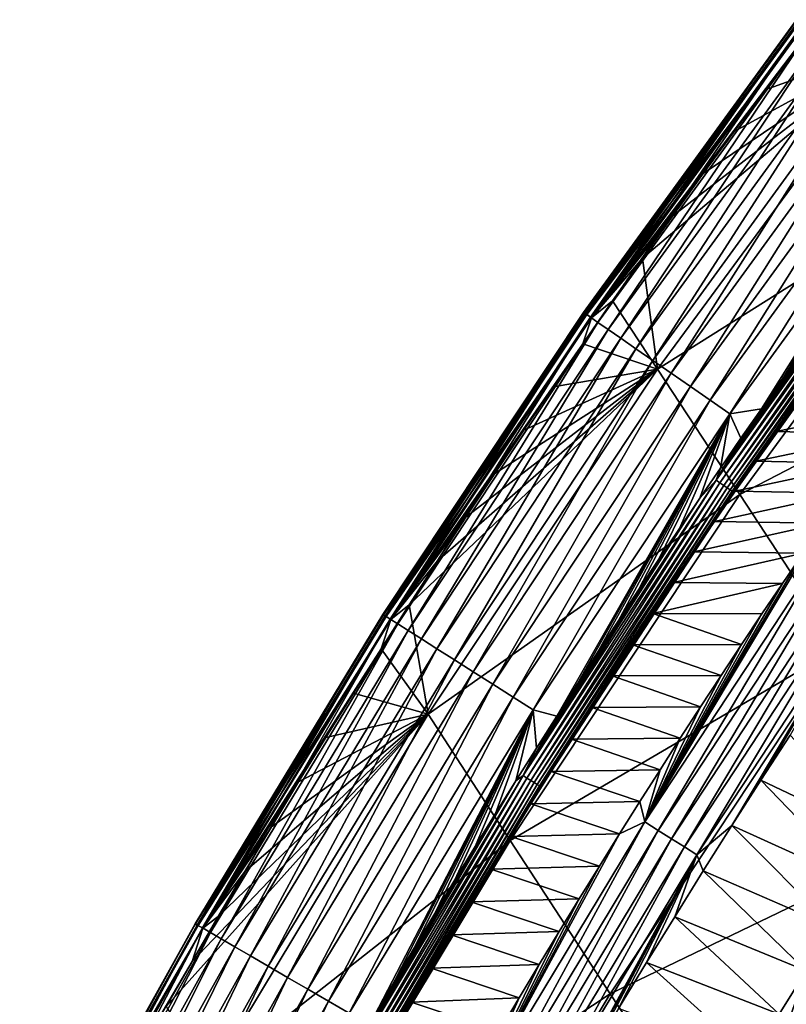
# Model space of a CAD drawing. Header units: millimetres. Extents: x -300 to 300, y -500 to 500.
# Tile 610 of 656: x -248 to -231, y 400 to 422. Entities that reach past the tile are written whole.
import ezdxf

# ---------------------------------------------------------------- set-up
doc = ezdxf.new("R2010")
doc.units = ezdxf.units.MM
doc.header["$LTSCALE"] = 81.481481
for name, color, linetype in [('20', 7, 'CONTINUOUS'), ('24', 7, 'CONTINUOUS'), ('25', 7, 'CONTINUOUS'), ('28', 7, 'CONTINUOUS'), ('29', 7, 'CONTINUOUS'), ('31', 7, 'CONTINUOUS'), ('33', 7, 'CONTINUOUS')]:
    doc.layers.add(name, color=color, linetype=linetype)

msp = doc.modelspace()

# ---------------------------------------------------------------- linework, layer by layer
at = {"layer": '20', "color": 7, "linetype": 'CONTINUOUS'}
for points in [[(-233.847, 414.472, 10.526), (-228.526, 421.707, 10.575), (-234.178, 416.921, 6.915), (-233.847, 414.472, 10.526)], [(-234.178, 416.921, 6.915), (-228.526, 421.707, 10.575), (-233.509, 417.859, 6.916), (-234.178, 416.921, 6.915)], [(-233.847, 414.472, 10.526), (-226.706, 418.965, 15.766), (-228.526, 421.707, 10.575), (-233.847, 414.472, 10.526)], [(-233.509, 417.859, 6.916), (-228.526, 421.707, 10.575), (-232.835, 418.792, 6.917), (-233.509, 417.859, 6.916)], [(-232.835, 418.792, 6.917), (-228.526, 421.707, 10.575), (-232.155, 419.721, 6.918), (-232.835, 418.792, 6.917)], [(-232.155, 419.721, 6.918), (-228.526, 421.707, 10.575), (-231.47, 420.645, 6.919), (-232.155, 419.721, 6.918)], [(-231.47, 420.645, 6.919), (-228.526, 421.707, 10.575), (-230.78, 421.564, 6.919), (-231.47, 420.645, 6.919)], [(-232.028, 411.7, 15.69), (-226.706, 418.965, 15.766), (-233.847, 414.472, 10.526), (-232.028, 411.7, 15.69)], [(-232.028, 411.7, 15.69), (-224.51, 415.598, 20.679), (-226.706, 418.965, 15.766), (-232.028, 411.7, 15.69)], [(-234.842, 415.978, 6.914), (-233.847, 414.472, 10.526), (-234.178, 416.921, 6.915), (-234.842, 415.978, 6.914)], [(-235.5, 415.03, 6.913), (-233.847, 414.472, 10.526), (-234.842, 415.978, 6.914), (-235.5, 415.03, 6.913)], [(-229.821, 408.32, 20.579), (-224.51, 415.598, 20.679), (-232.028, 411.7, 15.69), (-229.821, 408.32, 20.579)], [(-236.153, 414.079, 6.911), (-233.847, 414.472, 10.526), (-235.5, 415.03, 6.913), (-236.153, 414.079, 6.911)], [(-238.917, 406.844, 10.477), (-233.847, 414.472, 10.526), (-239.334, 409.26, 6.9), (-238.917, 406.844, 10.477)], [(-239.334, 409.26, 6.9), (-233.847, 414.472, 10.526), (-238.709, 410.231, 6.903), (-239.334, 409.26, 6.9)], [(-238.917, 406.844, 10.477), (-232.028, 411.7, 15.69), (-233.847, 414.472, 10.526), (-238.917, 406.844, 10.477)], [(-238.709, 410.231, 6.903), (-233.847, 414.472, 10.526), (-238.079, 411.199, 6.905), (-238.709, 410.231, 6.903)], [(-238.079, 411.199, 6.905), (-233.847, 414.472, 10.526), (-237.443, 412.163, 6.907), (-238.079, 411.199, 6.905)], [(-237.443, 412.163, 6.907), (-233.847, 414.472, 10.526), (-236.801, 413.123, 6.909), (-237.443, 412.163, 6.907)], [(-236.801, 413.123, 6.909), (-233.847, 414.472, 10.526), (-236.153, 414.079, 6.911), (-236.801, 413.123, 6.909)], [(-237.104, 404.047, 15.613), (-232.028, 411.7, 15.69), (-238.917, 406.844, 10.477), (-237.104, 404.047, 15.613)], [(-237.104, 404.047, 15.613), (-229.821, 408.32, 20.579), (-232.028, 411.7, 15.69), (-237.104, 404.047, 15.613)], [(-239.954, 408.285, 6.898), (-238.917, 406.844, 10.477), (-239.334, 409.26, 6.9), (-239.954, 408.285, 6.898)], [(-240.567, 407.307, 6.895), (-238.917, 406.844, 10.477), (-239.954, 408.285, 6.898), (-240.567, 407.307, 6.895)], [(-234.89, 400.658, 20.477), (-229.821, 408.32, 20.579), (-237.104, 404.047, 15.613), (-234.89, 400.658, 20.477)], [(-234.89, 400.658, 20.477), (-227.239, 404.346, 25.2), (-229.821, 408.32, 20.579), (-234.89, 400.658, 20.477)], [(-241.175, 406.325, 6.892), (-238.917, 406.844, 10.477), (-240.567, 407.307, 6.895), (-241.175, 406.325, 6.892)], [(-243.743, 398.815, 10.428), (-238.917, 406.844, 10.477), (-244.705, 400.377, 6.872), (-243.743, 398.815, 10.428)], [(-244.705, 400.377, 6.872), (-238.917, 406.844, 10.477), (-244.131, 401.375, 6.875), (-244.705, 400.377, 6.872)], [(-244.131, 401.375, 6.875), (-238.917, 406.844, 10.477), (-243.551, 402.37, 6.879), (-244.131, 401.375, 6.875)], [(-243.743, 398.815, 10.428), (-237.104, 404.047, 15.613), (-238.917, 406.844, 10.477), (-243.743, 398.815, 10.428)], [(-243.551, 402.37, 6.879), (-238.917, 406.844, 10.477), (-242.966, 403.363, 6.882), (-243.551, 402.37, 6.879)], [(-242.966, 403.363, 6.882), (-238.917, 406.844, 10.477), (-242.375, 404.353, 6.886), (-242.966, 403.363, 6.882)], [(-242.375, 404.353, 6.886), (-238.917, 406.844, 10.477), (-241.778, 405.341, 6.889), (-242.375, 404.353, 6.886)], [(-241.778, 405.341, 6.889), (-238.917, 406.844, 10.477), (-241.175, 406.325, 6.892), (-241.778, 405.341, 6.889)], [(-232.288, 396.692, 25.078), (-227.239, 404.346, 25.2), (-234.89, 400.658, 20.477), (-232.288, 396.692, 25.078)], [(-232.288, 396.692, 25.078), (-224.295, 399.792, 29.563), (-227.239, 404.346, 25.2), (-232.288, 396.692, 25.078)], [(-241.938, 395.997, 15.536), (-237.104, 404.047, 15.613), (-243.743, 398.815, 10.428), (-241.938, 395.997, 15.536)], [(-241.938, 395.997, 15.536), (-234.89, 400.658, 20.477), (-237.104, 404.047, 15.613), (-241.938, 395.997, 15.536)], [(-239.72, 392.605, 20.376), (-234.89, 400.658, 20.477), (-241.938, 395.997, 15.536), (-239.72, 392.605, 20.376)], [(-239.72, 392.605, 20.376), (-232.288, 396.692, 25.078), (-234.89, 400.658, 20.477), (-239.72, 392.605, 20.376)]]:
    msp.add_3dface(points, dxfattribs=at)
at = {"layer": '24', "color": 7, "linetype": 'CONTINUOUS'}
for points in [[(-230.917, 406.379, 1.034), (-228.729, 404.031, 2.829), (-231.564, 405.381, 1.035), (-230.917, 406.379, 1.034)], [(-231.564, 405.381, 1.035), (-229.346, 403.08, 2.829), (-232.205, 404.379, 1.036), (-231.564, 405.381, 1.035)], [(-228.729, 404.031, 2.829), (-229.346, 403.08, 2.829), (-231.564, 405.381, 1.035), (-228.729, 404.031, 2.829)], [(-232.205, 404.379, 1.036), (-229.957, 402.125, 2.828), (-232.839, 403.373, 1.037), (-232.205, 404.379, 1.036)], [(-229.346, 403.08, 2.829), (-229.957, 402.125, 2.828), (-232.205, 404.379, 1.036), (-229.346, 403.08, 2.829)], [(-232.839, 403.373, 1.037), (-230.563, 401.167, 2.827), (-233.468, 402.363, 1.038), (-232.839, 403.373, 1.037)], [(-229.957, 402.125, 2.828), (-230.563, 401.167, 2.827), (-232.839, 403.373, 1.037), (-229.957, 402.125, 2.828)], [(-233.468, 402.363, 1.038), (-231.163, 400.206, 2.827), (-234.09, 401.348, 1.039), (-233.468, 402.363, 1.038)], [(-230.563, 401.167, 2.827), (-231.163, 400.206, 2.827), (-233.468, 402.363, 1.038), (-230.563, 401.167, 2.827)], [(-234.09, 401.348, 1.039), (-231.757, 399.241, 2.826), (-234.707, 400.33, 1.04), (-234.09, 401.348, 1.039)], [(-231.163, 400.206, 2.827), (-231.757, 399.241, 2.826), (-234.09, 401.348, 1.039), (-231.163, 400.206, 2.827)]]:
    msp.add_3dface(points, dxfattribs=at)
at = {"layer": '25', "color": 7, "linetype": 'CONTINUOUS'}
for points in [[(-229.957, 402.125, 2.828), (-229.346, 403.08, 2.829), (-232.366, 395.963, 3.557), (-229.957, 402.125, 2.828)], [(-229.346, 403.08, 2.829), (-228.306, 402.539, 3.556), (-232.366, 395.963, 3.557), (-229.346, 403.08, 2.829)], [(-228.306, 402.539, 3.556), (-231.393, 395.375, 4.386), (-232.366, 395.963, 3.557), (-228.306, 402.539, 3.556)], [(-227.356, 401.916, 4.379), (-231.393, 395.375, 4.386), (-228.306, 402.539, 3.556), (-227.356, 401.916, 4.379)], [(-230.563, 401.167, 2.827), (-229.957, 402.125, 2.828), (-232.366, 395.963, 3.557), (-230.563, 401.167, 2.827)], [(-227.356, 401.916, 4.379), (-230.47, 394.817, 5.295), (-231.393, 395.375, 4.386), (-227.356, 401.916, 4.379)], [(-231.163, 400.206, 2.827), (-230.563, 401.167, 2.827), (-232.366, 395.963, 3.557), (-231.163, 400.206, 2.827)]]:
    msp.add_3dface(points, dxfattribs=at)
at = {"layer": '28', "color": 7, "linetype": 'CONTINUOUS'}
for points in [[(-230.778, 422.196, 4.832), (-235.435, 415.692, 4.242), (-235.48, 415.723, 4.827), (-230.778, 422.196, 4.832)], [(-230.778, 422.196, 4.832), (-235.48, 415.723, 4.827), (-230.768, 422.188, 5.401), (-230.778, 422.196, 4.832)], [(-230.768, 422.188, 5.401), (-235.48, 415.723, 4.827), (-235.47, 415.716, 5.395), (-230.768, 422.188, 5.401)], [(-230.768, 422.188, 5.401), (-235.47, 415.716, 5.395), (-230.709, 422.143, 5.943), (-230.768, 422.188, 5.401)], [(-230.709, 422.143, 5.943), (-235.47, 415.716, 5.395), (-235.41, 415.674, 5.937), (-230.709, 422.143, 5.943)], [(-230.735, 422.163, 4.247), (-235.435, 415.692, 4.242), (-230.778, 422.196, 4.832), (-230.735, 422.163, 4.247)], [(-230.735, 422.163, 4.247), (-235.33, 415.619, 3.652), (-235.435, 415.692, 4.242), (-230.735, 422.163, 4.247)], [(-230.709, 422.143, 5.943), (-235.41, 415.674, 5.937), (-230.608, 422.067, 6.452), (-230.709, 422.143, 5.943)], [(-230.635, 422.086, 3.656), (-235.33, 415.619, 3.652), (-230.735, 422.163, 4.247), (-230.635, 422.086, 3.656)], [(-230.608, 422.067, 6.452), (-235.41, 415.674, 5.937), (-235.307, 415.603, 6.446), (-230.608, 422.067, 6.452)], [(-230.635, 422.086, 3.656), (-235.165, 415.504, 3.071), (-235.33, 415.619, 3.652), (-230.635, 422.086, 3.656)], [(-230.78, 421.564, 6.919), (-230.608, 422.067, 6.452), (-235.307, 415.603, 6.446), (-230.78, 421.564, 6.919)], [(-230.474, 421.964, 3.075), (-235.165, 415.504, 3.071), (-230.635, 422.086, 3.656), (-230.474, 421.964, 3.075)], [(-230.474, 421.964, 3.075), (-234.938, 415.347, 2.513), (-235.165, 415.504, 3.071), (-230.474, 421.964, 3.075)], [(-230.255, 421.798, 2.516), (-234.938, 415.347, 2.513), (-230.474, 421.964, 3.075), (-230.255, 421.798, 2.516)], [(-230.255, 421.798, 2.516), (-234.656, 415.151, 1.991), (-234.938, 415.347, 2.513), (-230.255, 421.798, 2.516)], [(-229.981, 421.589, 1.994), (-234.656, 415.151, 1.991), (-230.255, 421.798, 2.516), (-229.981, 421.589, 1.994)], [(-231.47, 420.645, 6.919), (-230.78, 421.564, 6.919), (-235.307, 415.603, 6.446), (-231.47, 420.645, 6.919)], [(-229.981, 421.589, 1.994), (-234.323, 414.92, 1.518), (-234.656, 415.151, 1.991), (-229.981, 421.589, 1.994)], [(-229.659, 421.344, 1.52), (-234.323, 414.92, 1.518), (-229.981, 421.589, 1.994), (-229.659, 421.344, 1.52)], [(-229.659, 421.344, 1.52), (-233.949, 414.66, 1.103), (-234.323, 414.92, 1.518), (-229.659, 421.344, 1.52)], [(-229.296, 421.068, 1.104), (-233.949, 414.66, 1.103), (-229.659, 421.344, 1.52), (-229.296, 421.068, 1.104)], [(-229.296, 421.068, 1.104), (-233.543, 414.379, 0.754), (-233.949, 414.66, 1.103), (-229.296, 421.068, 1.104)], [(-228.903, 420.77, 0.754), (-233.543, 414.379, 0.754), (-229.296, 421.068, 1.104), (-228.903, 420.77, 0.754)], [(-232.155, 419.721, 6.918), (-231.47, 420.645, 6.919), (-235.307, 415.603, 6.446), (-232.155, 419.721, 6.918)], [(-228.903, 420.77, 0.754), (-233.118, 414.084, 0.473), (-233.543, 414.379, 0.754), (-228.903, 420.77, 0.754)], [(-228.49, 420.456, 0.473), (-233.118, 414.084, 0.473), (-228.903, 420.77, 0.754), (-228.49, 420.456, 0.473)], [(-228.49, 420.456, 0.473), (-232.683, 413.782, 0.26), (-233.118, 414.084, 0.473), (-228.49, 420.456, 0.473)], [(-228.068, 420.135, 0.261), (-232.683, 413.782, 0.26), (-228.49, 420.456, 0.473), (-228.068, 420.135, 0.261)], [(-228.068, 420.135, 0.261), (-232.248, 413.48, 0.114), (-232.683, 413.782, 0.26), (-228.068, 420.135, 0.261)], [(-227.647, 419.815, 0.114), (-232.248, 413.48, 0.114), (-228.068, 420.135, 0.261), (-227.647, 419.815, 0.114)], [(-232.248, 413.48, 0.114), (-227.647, 419.815, 0.114), (-231.55, 413.593, 0.031), (-232.248, 413.48, 0.114)], [(-231.55, 413.593, 0.031), (-227.647, 419.815, 0.114), (-231.095, 414.242, 0.031), (-231.55, 413.593, 0.031)], [(-231.095, 414.242, 0.031), (-227.647, 419.815, 0.114), (-230.638, 414.888, 0.031), (-231.095, 414.242, 0.031)], [(-232.835, 418.792, 6.917), (-232.155, 419.721, 6.918), (-235.307, 415.603, 6.446), (-232.835, 418.792, 6.917)], [(-233.509, 417.859, 6.916), (-232.835, 418.792, 6.917), (-235.307, 415.603, 6.446), (-233.509, 417.859, 6.916)], [(-234.178, 416.921, 6.915), (-233.509, 417.859, 6.916), (-235.307, 415.603, 6.446), (-234.178, 416.921, 6.915)], [(-234.842, 415.978, 6.914), (-234.178, 416.921, 6.915), (-235.307, 415.603, 6.446), (-234.842, 415.978, 6.914)], [(-235.5, 415.03, 6.913), (-234.842, 415.978, 6.914), (-235.307, 415.603, 6.446), (-235.5, 415.03, 6.913)], [(-235.48, 415.723, 4.827), (-239.866, 409.013, 4.23), (-239.913, 409.043, 4.814), (-235.48, 415.723, 4.827)], [(-235.48, 415.723, 4.827), (-239.913, 409.043, 4.814), (-235.47, 415.716, 5.395), (-235.48, 415.723, 4.827)], [(-235.47, 415.716, 5.395), (-239.913, 409.043, 4.814), (-239.904, 409.037, 5.382), (-235.47, 415.716, 5.395)], [(-235.47, 415.716, 5.395), (-239.904, 409.037, 5.382), (-235.41, 415.674, 5.937), (-235.47, 415.716, 5.395)], [(-235.41, 415.674, 5.937), (-239.904, 409.037, 5.382), (-239.843, 408.998, 5.924), (-235.41, 415.674, 5.937)], [(-235.435, 415.692, 4.242), (-239.866, 409.013, 4.23), (-235.48, 415.723, 4.827), (-235.435, 415.692, 4.242)], [(-235.435, 415.692, 4.242), (-239.757, 408.944, 3.642), (-239.866, 409.013, 4.23), (-235.435, 415.692, 4.242)], [(-235.41, 415.674, 5.937), (-239.843, 408.998, 5.924), (-235.307, 415.603, 6.446), (-235.41, 415.674, 5.937)], [(-235.307, 415.603, 6.446), (-239.843, 408.998, 5.924), (-239.739, 408.932, 6.432), (-235.307, 415.603, 6.446)], [(-235.33, 415.619, 3.652), (-239.757, 408.944, 3.642), (-235.435, 415.692, 4.242), (-235.33, 415.619, 3.652)], [(-235.33, 415.619, 3.652), (-239.586, 408.835, 3.062), (-239.757, 408.944, 3.642), (-235.33, 415.619, 3.652)], [(-235.5, 415.03, 6.913), (-235.307, 415.603, 6.446), (-239.739, 408.932, 6.432), (-235.5, 415.03, 6.913)], [(-235.165, 415.504, 3.071), (-239.586, 408.835, 3.062), (-235.33, 415.619, 3.652), (-235.165, 415.504, 3.071)], [(-235.165, 415.504, 3.071), (-239.353, 408.687, 2.506), (-239.586, 408.835, 3.062), (-235.165, 415.504, 3.071)], [(-234.938, 415.347, 2.513), (-239.353, 408.687, 2.506), (-235.165, 415.504, 3.071), (-234.938, 415.347, 2.513)], [(-234.938, 415.347, 2.513), (-239.063, 408.503, 1.985), (-239.353, 408.687, 2.506), (-234.938, 415.347, 2.513)], [(-234.656, 415.151, 1.991), (-239.063, 408.503, 1.985), (-234.938, 415.347, 2.513), (-234.656, 415.151, 1.991)], [(-236.153, 414.079, 6.911), (-235.5, 415.03, 6.913), (-239.739, 408.932, 6.432), (-236.153, 414.079, 6.911)], [(-234.656, 415.151, 1.991), (-238.721, 408.286, 1.514), (-239.063, 408.503, 1.985), (-234.656, 415.151, 1.991)], [(-234.323, 414.92, 1.518), (-238.721, 408.286, 1.514), (-234.656, 415.151, 1.991), (-234.323, 414.92, 1.518)], [(-234.323, 414.92, 1.518), (-238.336, 408.042, 1.1), (-238.721, 408.286, 1.514), (-234.323, 414.92, 1.518)], [(-233.949, 414.66, 1.103), (-238.336, 408.042, 1.1), (-234.323, 414.92, 1.518), (-233.949, 414.66, 1.103)], [(-233.949, 414.66, 1.103), (-237.921, 407.778, 0.752), (-238.336, 408.042, 1.1), (-233.949, 414.66, 1.103)], [(-233.543, 414.379, 0.754), (-237.921, 407.778, 0.752), (-233.949, 414.66, 1.103), (-233.543, 414.379, 0.754)], [(-233.543, 414.379, 0.754), (-237.484, 407.501, 0.471), (-237.921, 407.778, 0.752), (-233.543, 414.379, 0.754)], [(-233.118, 414.084, 0.473), (-237.484, 407.501, 0.471), (-233.543, 414.379, 0.754), (-233.118, 414.084, 0.473)], [(-236.801, 413.123, 6.909), (-236.153, 414.079, 6.911), (-239.739, 408.932, 6.432), (-236.801, 413.123, 6.909)], [(-233.118, 414.084, 0.473), (-237.037, 407.217, 0.26), (-237.484, 407.501, 0.471), (-233.118, 414.084, 0.473)], [(-232.683, 413.782, 0.26), (-237.037, 407.217, 0.26), (-233.118, 414.084, 0.473), (-232.683, 413.782, 0.26)], [(-232.683, 413.782, 0.26), (-236.591, 406.934, 0.114), (-237.037, 407.217, 0.26), (-232.683, 413.782, 0.26)], [(-232.248, 413.48, 0.114), (-236.591, 406.934, 0.114), (-232.683, 413.782, 0.26), (-232.248, 413.48, 0.114)], [(-236.591, 406.934, 0.114), (-232.248, 413.48, 0.114), (-236.074, 406.798, 0.031), (-236.591, 406.934, 0.114)], [(-236.074, 406.798, 0.031), (-232.248, 413.48, 0.114), (-235.623, 407.505, 0.031), (-236.074, 406.798, 0.031)], [(-235.623, 407.505, 0.031), (-232.248, 413.48, 0.114), (-235.171, 408.205, 0.031), (-235.623, 407.505, 0.031)], [(-235.171, 408.205, 0.031), (-232.248, 413.48, 0.114), (-234.72, 408.9, 0.031), (-235.171, 408.205, 0.031)], [(-234.72, 408.9, 0.031), (-232.248, 413.48, 0.114), (-234.267, 409.588, 0.031), (-234.72, 408.9, 0.031)], [(-234.267, 409.588, 0.031), (-232.248, 413.48, 0.114), (-233.815, 410.271, 0.031), (-234.267, 409.588, 0.031)], [(-233.815, 410.271, 0.031), (-232.248, 413.48, 0.114), (-233.362, 410.947, 0.031), (-233.815, 410.271, 0.031)], [(-233.362, 410.947, 0.031), (-232.248, 413.48, 0.114), (-232.91, 411.618, 0.031), (-233.362, 410.947, 0.031)], [(-232.91, 411.618, 0.031), (-232.248, 413.48, 0.114), (-232.457, 412.281, 0.031), (-232.91, 411.618, 0.031)], [(-232.457, 412.281, 0.031), (-232.248, 413.48, 0.114), (-232.004, 412.94, 0.031), (-232.457, 412.281, 0.031)], [(-232.004, 412.94, 0.031), (-232.248, 413.48, 0.114), (-231.55, 413.593, 0.031), (-232.004, 412.94, 0.031)], [(-237.443, 412.163, 6.907), (-236.801, 413.123, 6.909), (-239.739, 408.932, 6.432), (-237.443, 412.163, 6.907)], [(-238.079, 411.199, 6.905), (-237.443, 412.163, 6.907), (-239.739, 408.932, 6.432), (-238.079, 411.199, 6.905)], [(-238.709, 410.231, 6.903), (-238.079, 411.199, 6.905), (-239.739, 408.932, 6.432), (-238.709, 410.231, 6.903)], [(-239.334, 409.26, 6.9), (-238.709, 410.231, 6.903), (-239.739, 408.932, 6.432), (-239.334, 409.26, 6.9)], [(-239.954, 408.285, 6.898), (-239.334, 409.26, 6.9), (-239.739, 408.932, 6.432), (-239.954, 408.285, 6.898)], [(-239.913, 409.043, 4.814), (-244.015, 402.179, 4.213), (-244.065, 402.208, 4.796), (-239.913, 409.043, 4.814)], [(-239.913, 409.043, 4.814), (-244.065, 402.208, 4.796), (-239.904, 409.037, 5.382), (-239.913, 409.043, 4.814)], [(-239.904, 409.037, 5.382), (-244.065, 402.208, 4.796), (-244.057, 402.204, 5.362), (-239.904, 409.037, 5.382)], [(-239.904, 409.037, 5.382), (-244.057, 402.204, 5.362), (-239.843, 408.998, 5.924), (-239.904, 409.037, 5.382)], [(-239.843, 408.998, 5.924), (-244.057, 402.204, 5.362), (-243.997, 402.169, 5.903), (-239.843, 408.998, 5.924)], [(-239.866, 409.013, 4.23), (-244.015, 402.179, 4.213), (-239.913, 409.043, 4.814), (-239.866, 409.013, 4.23)], [(-239.866, 409.013, 4.23), (-243.902, 402.114, 3.627), (-244.015, 402.179, 4.213), (-239.866, 409.013, 4.23)], [(-239.843, 408.998, 5.924), (-243.997, 402.169, 5.903), (-239.739, 408.932, 6.432), (-239.843, 408.998, 5.924)], [(-239.739, 408.932, 6.432), (-243.997, 402.169, 5.903), (-243.893, 402.109, 6.41), (-239.739, 408.932, 6.432)], [(-239.757, 408.944, 3.642), (-243.902, 402.114, 3.627), (-239.866, 409.013, 4.23), (-239.757, 408.944, 3.642)], [(-239.757, 408.944, 3.642), (-243.726, 402.011, 3.049), (-243.902, 402.114, 3.627), (-239.757, 408.944, 3.642)], [(-239.954, 408.285, 6.898), (-239.739, 408.932, 6.432), (-243.893, 402.109, 6.41), (-239.954, 408.285, 6.898)], [(-239.586, 408.835, 3.062), (-243.726, 402.011, 3.049), (-239.757, 408.944, 3.642), (-239.586, 408.835, 3.062)], [(-239.586, 408.835, 3.062), (-243.487, 401.872, 2.495), (-243.726, 402.011, 3.049), (-239.586, 408.835, 3.062)], [(-239.353, 408.687, 2.506), (-243.487, 401.872, 2.495), (-239.586, 408.835, 3.062), (-239.353, 408.687, 2.506)], [(-239.353, 408.687, 2.506), (-243.189, 401.699, 1.977), (-243.487, 401.872, 2.495), (-239.353, 408.687, 2.506)], [(-239.063, 408.503, 1.985), (-243.189, 401.699, 1.977), (-239.353, 408.687, 2.506), (-239.063, 408.503, 1.985)], [(-239.063, 408.503, 1.985), (-242.839, 401.495, 1.507), (-243.189, 401.699, 1.977), (-239.063, 408.503, 1.985)], [(-238.721, 408.286, 1.514), (-242.839, 401.495, 1.507), (-239.063, 408.503, 1.985), (-238.721, 408.286, 1.514)], [(-240.567, 407.307, 6.895), (-239.954, 408.285, 6.898), (-243.893, 402.109, 6.41), (-240.567, 407.307, 6.895)], [(-238.721, 408.286, 1.514), (-242.446, 401.267, 1.095), (-242.839, 401.495, 1.507), (-238.721, 408.286, 1.514)], [(-238.336, 408.042, 1.1), (-242.446, 401.267, 1.095), (-238.721, 408.286, 1.514), (-238.336, 408.042, 1.1)], [(-238.336, 408.042, 1.1), (-242.021, 401.02, 0.748), (-242.446, 401.267, 1.095), (-238.336, 408.042, 1.1)], [(-237.921, 407.778, 0.752), (-242.021, 401.02, 0.748), (-238.336, 408.042, 1.1), (-237.921, 407.778, 0.752)], [(-237.921, 407.778, 0.752), (-241.575, 400.76, 0.469), (-242.021, 401.02, 0.748), (-237.921, 407.778, 0.752)], [(-237.484, 407.501, 0.471), (-241.575, 400.76, 0.469), (-237.921, 407.778, 0.752), (-237.484, 407.501, 0.471)], [(-237.484, 407.501, 0.471), (-241.119, 400.495, 0.259), (-241.575, 400.76, 0.469), (-237.484, 407.501, 0.471)], [(-237.037, 407.217, 0.26), (-241.119, 400.495, 0.259), (-237.484, 407.501, 0.471), (-237.037, 407.217, 0.26)], [(-241.175, 406.325, 6.892), (-240.567, 407.307, 6.895), (-243.893, 402.109, 6.41), (-241.175, 406.325, 6.892)], [(-237.037, 407.217, 0.26), (-240.662, 400.229, 0.114), (-241.119, 400.495, 0.259), (-237.037, 407.217, 0.26)], [(-236.591, 406.934, 0.114), (-240.662, 400.229, 0.114), (-237.037, 407.217, 0.26), (-236.591, 406.934, 0.114)], [(-240.662, 400.229, 0.114), (-236.591, 406.934, 0.114), (-240.111, 400.163, 0.03), (-240.662, 400.229, 0.114)], [(-240.111, 400.163, 0.03), (-236.591, 406.934, 0.114), (-239.665, 400.925, 0.03), (-240.111, 400.163, 0.03)], [(-239.665, 400.925, 0.03), (-236.591, 406.934, 0.114), (-239.218, 401.681, 0.03), (-239.665, 400.925, 0.03)], [(-239.218, 401.681, 0.03), (-236.591, 406.934, 0.114), (-238.77, 402.431, 0.03), (-239.218, 401.681, 0.03)], [(-238.77, 402.431, 0.03), (-236.591, 406.934, 0.114), (-238.322, 403.174, 0.03), (-238.77, 402.431, 0.03)], [(-238.322, 403.174, 0.03), (-236.591, 406.934, 0.114), (-237.873, 403.912, 0.03), (-238.322, 403.174, 0.03)], [(-237.873, 403.912, 0.03), (-236.591, 406.934, 0.114), (-237.424, 404.643, 0.03), (-237.873, 403.912, 0.03)], [(-237.424, 404.643, 0.03), (-236.591, 406.934, 0.114), (-236.974, 405.367, 0.03), (-237.424, 404.643, 0.03)], [(-236.974, 405.367, 0.03), (-236.591, 406.934, 0.114), (-236.524, 406.086, 0.031), (-236.974, 405.367, 0.03)], [(-236.524, 406.086, 0.031), (-236.591, 406.934, 0.114), (-236.074, 406.798, 0.031), (-236.524, 406.086, 0.031)], [(-241.778, 405.341, 6.889), (-241.175, 406.325, 6.892), (-243.893, 402.109, 6.41), (-241.778, 405.341, 6.889)], [(-242.375, 404.353, 6.886), (-241.778, 405.341, 6.889), (-243.893, 402.109, 6.41), (-242.375, 404.353, 6.886)], [(-242.966, 403.363, 6.882), (-242.375, 404.353, 6.886), (-243.893, 402.109, 6.41), (-242.966, 403.363, 6.882)], [(-243.551, 402.37, 6.879), (-242.966, 403.363, 6.882), (-243.893, 402.109, 6.41), (-243.551, 402.37, 6.879)], [(-244.131, 401.375, 6.875), (-243.551, 402.37, 6.879), (-243.893, 402.109, 6.41), (-244.131, 401.375, 6.875)], [(-244.065, 402.208, 4.796), (-247.885, 395.228, 4.191), (-247.939, 395.257, 4.771), (-244.065, 402.208, 4.796)], [(-244.065, 402.208, 4.796), (-247.939, 395.257, 4.771), (-244.057, 402.204, 5.362), (-244.065, 402.208, 4.796)], [(-244.057, 402.204, 5.362), (-247.939, 395.257, 4.771), (-247.934, 395.254, 5.336), (-244.057, 402.204, 5.362)], [(-244.057, 402.204, 5.362), (-247.934, 395.254, 5.336), (-243.997, 402.169, 5.903), (-244.057, 402.204, 5.362)], [(-243.997, 402.169, 5.903), (-247.934, 395.254, 5.336), (-247.875, 395.223, 5.876), (-243.997, 402.169, 5.903)], [(-244.015, 402.179, 4.213), (-247.885, 395.228, 4.191), (-244.065, 402.208, 4.796), (-244.015, 402.179, 4.213)], [(-244.015, 402.179, 4.213), (-247.769, 395.166, 3.607), (-247.885, 395.228, 4.191), (-244.015, 402.179, 4.213)], [(-243.997, 402.169, 5.903), (-247.875, 395.223, 5.876), (-243.893, 402.109, 6.41), (-243.997, 402.169, 5.903)], [(-243.893, 402.109, 6.41), (-247.875, 395.223, 5.876), (-247.771, 395.167, 6.383), (-243.893, 402.109, 6.41)], [(-244.131, 401.375, 6.875), (-243.893, 402.109, 6.41), (-247.771, 395.167, 6.383), (-244.131, 401.375, 6.875)], [(-243.902, 402.114, 3.627), (-247.769, 395.166, 3.607), (-244.015, 402.179, 4.213), (-243.902, 402.114, 3.627)], [(-243.902, 402.114, 3.627), (-247.588, 395.069, 3.033), (-247.769, 395.166, 3.607), (-243.902, 402.114, 3.627)], [(-243.726, 402.011, 3.049), (-247.588, 395.069, 3.033), (-243.902, 402.114, 3.627), (-243.726, 402.011, 3.049)], [(-243.726, 402.011, 3.049), (-247.343, 394.938, 2.481), (-247.588, 395.069, 3.033), (-243.726, 402.011, 3.049)], [(-243.487, 401.872, 2.495), (-247.343, 394.938, 2.481), (-243.726, 402.011, 3.049), (-243.487, 401.872, 2.495)], [(-243.487, 401.872, 2.495), (-247.039, 394.776, 1.966), (-247.343, 394.938, 2.481), (-243.487, 401.872, 2.495)], [(-243.189, 401.699, 1.977), (-247.039, 394.776, 1.966), (-243.487, 401.872, 2.495), (-243.189, 401.699, 1.977)], [(-243.189, 401.699, 1.977), (-246.682, 394.585, 1.499), (-247.039, 394.776, 1.966), (-243.189, 401.699, 1.977)], [(-242.839, 401.495, 1.507), (-246.682, 394.585, 1.499), (-243.189, 401.699, 1.977), (-242.839, 401.495, 1.507)], [(-242.839, 401.495, 1.507), (-246.282, 394.371, 1.09), (-246.682, 394.585, 1.499), (-242.839, 401.495, 1.507)], [(-242.446, 401.267, 1.095), (-246.282, 394.371, 1.09), (-242.839, 401.495, 1.507), (-242.446, 401.267, 1.095)], [(-244.705, 400.377, 6.872), (-244.131, 401.375, 6.875), (-247.771, 395.167, 6.383), (-244.705, 400.377, 6.872)], [(-242.446, 401.267, 1.095), (-245.849, 394.14, 0.745), (-246.282, 394.371, 1.09), (-242.446, 401.267, 1.095)], [(-242.021, 401.02, 0.748), (-245.849, 394.14, 0.745), (-242.446, 401.267, 1.095), (-242.021, 401.02, 0.748)], [(-242.021, 401.02, 0.748), (-245.395, 393.898, 0.467), (-245.849, 394.14, 0.745), (-242.021, 401.02, 0.748)], [(-241.575, 400.76, 0.469), (-245.395, 393.898, 0.467), (-242.021, 401.02, 0.748), (-241.575, 400.76, 0.469)], [(-241.575, 400.76, 0.469), (-244.93, 393.65, 0.257), (-245.395, 393.898, 0.467), (-241.575, 400.76, 0.469)], [(-241.119, 400.495, 0.259), (-244.93, 393.65, 0.257), (-241.575, 400.76, 0.469), (-241.119, 400.495, 0.259)], [(-241.119, 400.495, 0.259), (-244.466, 393.402, 0.113), (-244.93, 393.65, 0.257), (-241.119, 400.495, 0.259)], [(-240.662, 400.229, 0.114), (-244.466, 393.402, 0.113), (-241.119, 400.495, 0.259), (-240.662, 400.229, 0.114)]]:
    msp.add_3dface(points, dxfattribs=at)
at = {"layer": '29', "color": 7, "linetype": 'CONTINUOUS'}
for points in [[(-230.776, 413.731, 0.5), (-228.346, 413.678, 0.5), (-231.226, 413.088, 0.5), (-230.776, 413.731, 0.5)], [(-228.346, 413.678, 0.5), (-228.805, 413.032, 0.5), (-231.226, 413.088, 0.5), (-228.346, 413.678, 0.5)], [(-231.226, 413.088, 0.5), (-228.805, 413.032, 0.5), (-231.677, 412.438, 0.5), (-231.226, 413.088, 0.5)], [(-228.805, 413.032, 0.5), (-229.264, 412.382, 0.5), (-231.677, 412.438, 0.5), (-228.805, 413.032, 0.5)], [(-231.677, 412.438, 0.5), (-229.264, 412.382, 0.5), (-232.133, 411.774, 0.5), (-231.677, 412.438, 0.5)], [(-229.264, 412.382, 0.5), (-229.721, 411.727, 0.5), (-232.133, 411.774, 0.5), (-229.264, 412.382, 0.5)], [(-232.133, 411.774, 0.5), (-229.721, 411.727, 0.5), (-232.588, 411.104, 0.5), (-232.133, 411.774, 0.5)], [(-229.721, 411.727, 0.5), (-230.177, 411.066, 0.5), (-232.588, 411.104, 0.5), (-229.721, 411.727, 0.5)], [(-232.588, 411.104, 0.5), (-230.177, 411.066, 0.5), (-233.042, 410.431, 0.5), (-232.588, 411.104, 0.5)], [(-230.177, 411.066, 0.5), (-230.632, 410.401, 0.5), (-233.042, 410.431, 0.5), (-230.177, 411.066, 0.5)], [(-233.042, 410.431, 0.5), (-230.632, 410.401, 0.5), (-233.496, 409.751, 0.5), (-233.042, 410.431, 0.5)], [(-230.632, 410.401, 0.5), (-231.087, 409.731, 0.5), (-233.496, 409.751, 0.5), (-230.632, 410.401, 0.5)], [(-233.496, 409.751, 0.5), (-231.087, 409.731, 0.5), (-233.95, 409.065, 0.5), (-233.496, 409.751, 0.5)], [(-231.087, 409.731, 0.5), (-231.54, 409.057, 0.5), (-233.95, 409.065, 0.5), (-231.087, 409.731, 0.5)], [(-233.95, 409.065, 0.5), (-231.992, 408.378, 0.5), (-234.401, 408.377, 0.5), (-233.95, 409.065, 0.5)], [(-231.54, 409.057, 0.5), (-231.992, 408.378, 0.5), (-233.95, 409.065, 0.5), (-231.54, 409.057, 0.5)], [(-234.401, 408.377, 0.5), (-232.444, 407.693, 0.5), (-234.85, 407.685, 0.5), (-234.401, 408.377, 0.5)], [(-231.992, 408.378, 0.5), (-232.444, 407.693, 0.5), (-234.401, 408.377, 0.5), (-231.992, 408.378, 0.5)], [(-234.85, 407.685, 0.5), (-232.894, 407.004, 0.5), (-235.298, 406.989, 0.5), (-234.85, 407.685, 0.5)], [(-232.444, 407.693, 0.5), (-232.894, 407.004, 0.5), (-234.85, 407.685, 0.5), (-232.444, 407.693, 0.5)], [(-235.298, 406.989, 0.5), (-233.344, 406.31, 0.5), (-235.746, 406.286, 0.5), (-235.298, 406.989, 0.5)], [(-232.894, 407.004, 0.5), (-233.344, 406.31, 0.5), (-235.298, 406.989, 0.5), (-232.894, 407.004, 0.5)], [(-235.746, 406.286, 0.5), (-233.792, 405.611, 0.5), (-236.194, 405.575, 0.5), (-235.746, 406.286, 0.5)], [(-233.344, 406.31, 0.5), (-233.792, 405.611, 0.5), (-235.746, 406.286, 0.5), (-233.344, 406.31, 0.5)], [(-233.792, 405.611, 0.5), (-234.239, 404.906, 0.5), (-236.194, 405.575, 0.5), (-233.792, 405.611, 0.5)], [(-236.194, 405.575, 0.5), (-234.239, 404.906, 0.5), (-236.643, 404.857, 0.5), (-236.194, 405.575, 0.5)], [(-236.643, 404.857, 0.5), (-234.686, 404.196, 0.5), (-237.088, 404.138, 0.5), (-236.643, 404.857, 0.5)], [(-234.239, 404.906, 0.5), (-234.686, 404.196, 0.5), (-236.643, 404.857, 0.5), (-234.239, 404.906, 0.5)], [(-237.088, 404.138, 0.5), (-235.131, 403.481, 0.5), (-237.53, 403.417, 0.5), (-237.088, 404.138, 0.5)], [(-234.686, 404.196, 0.5), (-235.131, 403.481, 0.5), (-237.088, 404.138, 0.5), (-234.686, 404.196, 0.5)], [(-237.53, 403.417, 0.5), (-235.576, 402.761, 0.5), (-237.97, 402.694, 0.5), (-237.53, 403.417, 0.5)], [(-235.131, 403.481, 0.5), (-235.576, 402.761, 0.5), (-237.53, 403.417, 0.5), (-235.131, 403.481, 0.5)], [(-235.576, 402.761, 0.5), (-236.02, 402.035, 0.5), (-237.97, 402.694, 0.5), (-235.576, 402.761, 0.5)], [(-237.97, 402.694, 0.5), (-236.02, 402.035, 0.5), (-238.409, 401.964, 0.5), (-237.97, 402.694, 0.5)], [(-238.409, 401.964, 0.5), (-236.463, 401.303, 0.5), (-238.85, 401.224, 0.5), (-238.409, 401.964, 0.5)], [(-236.02, 402.035, 0.5), (-236.463, 401.303, 0.5), (-238.409, 401.964, 0.5), (-236.02, 402.035, 0.5)], [(-236.463, 401.303, 0.5), (-236.905, 400.566, 0.5), (-238.85, 401.224, 0.5), (-236.463, 401.303, 0.5)], [(-238.85, 401.224, 0.5), (-236.905, 400.566, 0.5), (-239.292, 400.474, 0.5), (-238.85, 401.224, 0.5)], [(-239.292, 400.474, 0.5), (-237.347, 399.822, 0.5), (-239.728, 399.728, 0.5), (-239.292, 400.474, 0.5)], [(-236.905, 400.566, 0.5), (-237.347, 399.822, 0.5), (-239.292, 400.474, 0.5), (-236.905, 400.566, 0.5)]]:
    msp.add_3dface(points, dxfattribs=at)
at = {"layer": '31', "color": 7, "linetype": 'CONTINUOUS'}
for points in [[(-232.552, 412.013, 0.028), (-228.32, 418.073, 0.031), (-228.007, 418.369, 0.028), (-232.552, 412.013, 0.028)], [(-232.552, 412.013, 0.028), (-228.007, 418.369, 0.028), (-232.468, 411.956, 0.042), (-232.552, 412.013, 0.028)], [(-232.468, 411.956, 0.042), (-228.007, 418.369, 0.028), (-227.926, 418.308, 0.042), (-232.468, 411.956, 0.042)], [(-232.468, 411.956, 0.042), (-227.926, 418.308, 0.042), (-232.385, 411.899, 0.079), (-232.468, 411.956, 0.042)], [(-232.385, 411.899, 0.079), (-227.926, 418.308, 0.042), (-227.845, 418.248, 0.079), (-232.385, 411.899, 0.079)], [(-232.385, 411.899, 0.079), (-227.845, 418.248, 0.079), (-232.309, 411.846, 0.138), (-232.385, 411.899, 0.079)], [(-232.309, 411.846, 0.138), (-227.845, 418.248, 0.079), (-227.771, 418.192, 0.138), (-232.309, 411.846, 0.138)], [(-228.787, 417.443, 0.031), (-228.32, 418.073, 0.031), (-232.552, 412.013, 0.028), (-228.787, 417.443, 0.031)], [(-232.309, 411.846, 0.138), (-227.771, 418.192, 0.138), (-232.244, 411.803, 0.216), (-232.309, 411.846, 0.138)], [(-232.244, 411.803, 0.216), (-227.771, 418.192, 0.138), (-227.709, 418.145, 0.216), (-232.244, 411.803, 0.216)], [(-232.244, 411.803, 0.216), (-227.709, 418.145, 0.216), (-232.196, 411.77, 0.307), (-232.244, 411.803, 0.216)], [(-232.196, 411.77, 0.307), (-227.709, 418.145, 0.216), (-227.662, 418.111, 0.307), (-232.196, 411.77, 0.307)], [(-232.196, 411.77, 0.307), (-227.662, 418.111, 0.307), (-232.167, 411.75, 0.404), (-232.196, 411.77, 0.307)], [(-232.167, 411.75, 0.404), (-227.662, 418.111, 0.307), (-227.634, 418.089, 0.404), (-232.167, 411.75, 0.404)], [(-232.133, 411.774, 0.5), (-232.167, 411.75, 0.404), (-227.634, 418.089, 0.404), (-232.133, 411.774, 0.5)], [(-231.677, 412.438, 0.5), (-232.133, 411.774, 0.5), (-227.634, 418.089, 0.404), (-231.677, 412.438, 0.5)], [(-231.226, 413.088, 0.5), (-231.677, 412.438, 0.5), (-227.634, 418.089, 0.404), (-231.226, 413.088, 0.5)], [(-230.776, 413.731, 0.5), (-231.226, 413.088, 0.5), (-227.634, 418.089, 0.404), (-230.776, 413.731, 0.5)], [(-229.253, 416.809, 0.031), (-228.787, 417.443, 0.031), (-232.552, 412.013, 0.028), (-229.253, 416.809, 0.031)], [(-229.717, 416.171, 0.031), (-229.253, 416.809, 0.031), (-232.552, 412.013, 0.028), (-229.717, 416.171, 0.031)], [(-230.179, 415.53, 0.031), (-229.717, 416.171, 0.031), (-232.552, 412.013, 0.028), (-230.179, 415.53, 0.031)], [(-230.638, 414.888, 0.031), (-230.179, 415.53, 0.031), (-232.552, 412.013, 0.028), (-230.638, 414.888, 0.031)], [(-231.095, 414.242, 0.031), (-230.638, 414.888, 0.031), (-232.552, 412.013, 0.028), (-231.095, 414.242, 0.031)], [(-231.55, 413.593, 0.031), (-231.095, 414.242, 0.031), (-232.552, 412.013, 0.028), (-231.55, 413.593, 0.031)], [(-232.004, 412.94, 0.031), (-231.55, 413.593, 0.031), (-232.552, 412.013, 0.028), (-232.004, 412.94, 0.031)], [(-232.457, 412.281, 0.031), (-232.004, 412.94, 0.031), (-232.552, 412.013, 0.028), (-232.457, 412.281, 0.031)], [(-232.91, 411.618, 0.031), (-232.457, 412.281, 0.031), (-232.552, 412.013, 0.028), (-232.91, 411.618, 0.031)], [(-236.819, 405.483, 0.028), (-232.91, 411.618, 0.031), (-232.552, 412.013, 0.028), (-236.819, 405.483, 0.028)], [(-236.819, 405.483, 0.028), (-232.552, 412.013, 0.028), (-236.734, 405.429, 0.042), (-236.819, 405.483, 0.028)], [(-236.734, 405.429, 0.042), (-232.552, 412.013, 0.028), (-232.468, 411.956, 0.042), (-236.734, 405.429, 0.042)], [(-236.734, 405.429, 0.042), (-232.468, 411.956, 0.042), (-236.648, 405.376, 0.079), (-236.734, 405.429, 0.042)], [(-236.648, 405.376, 0.079), (-232.468, 411.956, 0.042), (-232.385, 411.899, 0.079), (-236.648, 405.376, 0.079)], [(-236.648, 405.376, 0.079), (-232.385, 411.899, 0.079), (-236.57, 405.327, 0.138), (-236.648, 405.376, 0.079)], [(-236.57, 405.327, 0.138), (-232.385, 411.899, 0.079), (-232.309, 411.846, 0.138), (-236.57, 405.327, 0.138)], [(-236.57, 405.327, 0.138), (-232.309, 411.846, 0.138), (-236.503, 405.285, 0.216), (-236.57, 405.327, 0.138)], [(-236.503, 405.285, 0.216), (-232.309, 411.846, 0.138), (-232.244, 411.803, 0.216), (-236.503, 405.285, 0.216)], [(-236.503, 405.285, 0.216), (-232.244, 411.803, 0.216), (-236.454, 405.255, 0.307), (-236.503, 405.285, 0.216)], [(-236.454, 405.255, 0.307), (-232.244, 411.803, 0.216), (-232.196, 411.77, 0.307), (-236.454, 405.255, 0.307)], [(-236.454, 405.255, 0.307), (-232.196, 411.77, 0.307), (-236.424, 405.236, 0.404), (-236.454, 405.255, 0.307)], [(-236.424, 405.236, 0.404), (-232.196, 411.77, 0.307), (-232.167, 411.75, 0.404), (-236.424, 405.236, 0.404)], [(-236.194, 405.575, 0.5), (-236.424, 405.236, 0.404), (-232.167, 411.75, 0.404), (-236.194, 405.575, 0.5)], [(-235.746, 406.286, 0.5), (-236.194, 405.575, 0.5), (-232.167, 411.75, 0.404), (-235.746, 406.286, 0.5)], [(-235.298, 406.989, 0.5), (-235.746, 406.286, 0.5), (-232.167, 411.75, 0.404), (-235.298, 406.989, 0.5)], [(-234.85, 407.685, 0.5), (-235.298, 406.989, 0.5), (-232.167, 411.75, 0.404), (-234.85, 407.685, 0.5)], [(-234.401, 408.377, 0.5), (-234.85, 407.685, 0.5), (-232.167, 411.75, 0.404), (-234.401, 408.377, 0.5)], [(-233.95, 409.065, 0.5), (-234.401, 408.377, 0.5), (-232.167, 411.75, 0.404), (-233.95, 409.065, 0.5)], [(-233.496, 409.751, 0.5), (-233.95, 409.065, 0.5), (-232.167, 411.75, 0.404), (-233.496, 409.751, 0.5)], [(-233.042, 410.431, 0.5), (-233.496, 409.751, 0.5), (-232.167, 411.75, 0.404), (-233.042, 410.431, 0.5)], [(-232.588, 411.104, 0.5), (-233.042, 410.431, 0.5), (-232.167, 411.75, 0.404), (-232.588, 411.104, 0.5)], [(-232.133, 411.774, 0.5), (-232.588, 411.104, 0.5), (-232.167, 411.75, 0.404), (-232.133, 411.774, 0.5)], [(-233.362, 410.947, 0.031), (-232.91, 411.618, 0.031), (-236.819, 405.483, 0.028), (-233.362, 410.947, 0.031)], [(-233.815, 410.271, 0.031), (-233.362, 410.947, 0.031), (-236.819, 405.483, 0.028), (-233.815, 410.271, 0.031)], [(-234.267, 409.588, 0.031), (-233.815, 410.271, 0.031), (-236.819, 405.483, 0.028), (-234.267, 409.588, 0.031)], [(-234.72, 408.9, 0.031), (-234.267, 409.588, 0.031), (-236.819, 405.483, 0.028), (-234.72, 408.9, 0.031)], [(-235.171, 408.205, 0.031), (-234.72, 408.9, 0.031), (-236.819, 405.483, 0.028), (-235.171, 408.205, 0.031)], [(-235.623, 407.505, 0.031), (-235.171, 408.205, 0.031), (-236.819, 405.483, 0.028), (-235.623, 407.505, 0.031)], [(-236.074, 406.798, 0.031), (-235.623, 407.505, 0.031), (-236.819, 405.483, 0.028), (-236.074, 406.798, 0.031)], [(-236.524, 406.086, 0.031), (-236.074, 406.798, 0.031), (-236.819, 405.483, 0.028), (-236.524, 406.086, 0.031)], [(-236.974, 405.367, 0.03), (-236.524, 406.086, 0.031), (-236.819, 405.483, 0.028), (-236.974, 405.367, 0.03)], [(-240.824, 398.792, 0.028), (-236.974, 405.367, 0.03), (-236.819, 405.483, 0.028), (-240.824, 398.792, 0.028)], [(-240.824, 398.792, 0.028), (-236.819, 405.483, 0.028), (-240.737, 398.742, 0.042), (-240.824, 398.792, 0.028)], [(-237.424, 404.643, 0.03), (-236.974, 405.367, 0.03), (-240.824, 398.792, 0.028), (-237.424, 404.643, 0.03)], [(-240.737, 398.742, 0.042), (-236.819, 405.483, 0.028), (-236.734, 405.429, 0.042), (-240.737, 398.742, 0.042)], [(-240.737, 398.742, 0.042), (-236.734, 405.429, 0.042), (-240.649, 398.692, 0.079), (-240.737, 398.742, 0.042)], [(-240.649, 398.692, 0.079), (-236.734, 405.429, 0.042), (-236.648, 405.376, 0.079), (-240.649, 398.692, 0.079)], [(-240.649, 398.692, 0.079), (-236.648, 405.376, 0.079), (-240.569, 398.646, 0.138), (-240.649, 398.692, 0.079)], [(-240.569, 398.646, 0.138), (-236.648, 405.376, 0.079), (-236.57, 405.327, 0.138), (-240.569, 398.646, 0.138)], [(-236.194, 405.575, 0.5), (-236.643, 404.857, 0.5), (-236.424, 405.236, 0.404), (-236.194, 405.575, 0.5)], [(-240.569, 398.646, 0.138), (-236.57, 405.327, 0.138), (-240.501, 398.607, 0.216), (-240.569, 398.646, 0.138)], [(-240.501, 398.607, 0.216), (-236.57, 405.327, 0.138), (-236.503, 405.285, 0.216), (-240.501, 398.607, 0.216)], [(-240.501, 398.607, 0.216), (-236.503, 405.285, 0.216), (-240.451, 398.578, 0.307), (-240.501, 398.607, 0.216)], [(-240.451, 398.578, 0.307), (-236.503, 405.285, 0.216), (-236.454, 405.255, 0.307), (-240.451, 398.578, 0.307)], [(-240.451, 398.578, 0.307), (-236.454, 405.255, 0.307), (-240.42, 398.56, 0.404), (-240.451, 398.578, 0.307)], [(-240.42, 398.56, 0.404), (-236.454, 405.255, 0.307), (-236.424, 405.236, 0.404), (-240.42, 398.56, 0.404)], [(-240.156, 398.991, 0.5), (-240.42, 398.56, 0.404), (-236.424, 405.236, 0.404), (-240.156, 398.991, 0.5)], [(-239.728, 399.728, 0.5), (-240.156, 398.991, 0.5), (-236.424, 405.236, 0.404), (-239.728, 399.728, 0.5)], [(-239.292, 400.474, 0.5), (-239.728, 399.728, 0.5), (-236.424, 405.236, 0.404), (-239.292, 400.474, 0.5)], [(-238.85, 401.224, 0.5), (-239.292, 400.474, 0.5), (-236.424, 405.236, 0.404), (-238.85, 401.224, 0.5)], [(-238.409, 401.964, 0.5), (-238.85, 401.224, 0.5), (-236.424, 405.236, 0.404), (-238.409, 401.964, 0.5)], [(-237.97, 402.694, 0.5), (-238.409, 401.964, 0.5), (-236.424, 405.236, 0.404), (-237.97, 402.694, 0.5)], [(-237.53, 403.417, 0.5), (-237.97, 402.694, 0.5), (-236.424, 405.236, 0.404), (-237.53, 403.417, 0.5)], [(-237.088, 404.138, 0.5), (-237.53, 403.417, 0.5), (-236.424, 405.236, 0.404), (-237.088, 404.138, 0.5)], [(-236.643, 404.857, 0.5), (-237.088, 404.138, 0.5), (-236.424, 405.236, 0.404), (-236.643, 404.857, 0.5)], [(-237.873, 403.912, 0.03), (-237.424, 404.643, 0.03), (-240.824, 398.792, 0.028), (-237.873, 403.912, 0.03)], [(-238.322, 403.174, 0.03), (-237.873, 403.912, 0.03), (-240.824, 398.792, 0.028), (-238.322, 403.174, 0.03)], [(-238.77, 402.431, 0.03), (-238.322, 403.174, 0.03), (-240.824, 398.792, 0.028), (-238.77, 402.431, 0.03)], [(-239.218, 401.681, 0.03), (-238.77, 402.431, 0.03), (-240.824, 398.792, 0.028), (-239.218, 401.681, 0.03)], [(-239.665, 400.925, 0.03), (-239.218, 401.681, 0.03), (-240.824, 398.792, 0.028), (-239.665, 400.925, 0.03)], [(-240.111, 400.163, 0.03), (-239.665, 400.925, 0.03), (-240.824, 398.792, 0.028), (-240.111, 400.163, 0.03)]]:
    msp.add_3dface(points, dxfattribs=at)
at = {"layer": '33', "color": 7, "linetype": 'CONTINUOUS'}
for points in [[(-230.632, 410.401, 0.5), (-230.177, 411.066, 0.5), (-234.131, 404.457, 0.514), (-230.632, 410.401, 0.5)], [(-234.131, 404.457, 0.514), (-230.177, 411.066, 0.5), (-229.895, 410.893, 0.514), (-234.131, 404.457, 0.514)], [(-234.131, 404.457, 0.514), (-229.895, 410.893, 0.514), (-233.834, 404.271, 0.559), (-234.131, 404.457, 0.514)], [(-233.834, 404.271, 0.559), (-229.895, 410.893, 0.514), (-229.608, 410.695, 0.558), (-233.834, 404.271, 0.559)], [(-233.834, 404.271, 0.559), (-229.608, 410.695, 0.558), (-233.541, 404.086, 0.635), (-233.834, 404.271, 0.559)], [(-233.541, 404.086, 0.635), (-229.608, 410.695, 0.558), (-229.323, 410.499, 0.634), (-233.541, 404.086, 0.635)], [(-231.087, 409.731, 0.5), (-230.632, 410.401, 0.5), (-234.131, 404.457, 0.514), (-231.087, 409.731, 0.5)], [(-233.541, 404.086, 0.635), (-229.323, 410.499, 0.634), (-233.254, 403.905, 0.741), (-233.541, 404.086, 0.635)], [(-233.254, 403.905, 0.741), (-229.323, 410.499, 0.634), (-229.045, 410.308, 0.739), (-233.254, 403.905, 0.741)], [(-233.254, 403.905, 0.741), (-229.045, 410.308, 0.739), (-232.978, 403.731, 0.876), (-233.254, 403.905, 0.741)], [(-232.978, 403.731, 0.876), (-229.045, 410.308, 0.739), (-228.777, 410.124, 0.874), (-232.978, 403.731, 0.876)], [(-232.205, 404.379, 1.036), (-232.978, 403.731, 0.876), (-228.777, 410.124, 0.874), (-232.205, 404.379, 1.036)], [(-231.564, 405.381, 1.035), (-232.205, 404.379, 1.036), (-228.777, 410.124, 0.874), (-231.564, 405.381, 1.035)], [(-230.917, 406.379, 1.034), (-231.564, 405.381, 1.035), (-228.777, 410.124, 0.874), (-230.917, 406.379, 1.034)], [(-231.54, 409.057, 0.5), (-231.087, 409.731, 0.5), (-234.131, 404.457, 0.514), (-231.54, 409.057, 0.5)], [(-231.992, 408.378, 0.5), (-231.54, 409.057, 0.5), (-234.131, 404.457, 0.514), (-231.992, 408.378, 0.5)], [(-232.444, 407.693, 0.5), (-231.992, 408.378, 0.5), (-234.131, 404.457, 0.514), (-232.444, 407.693, 0.5)], [(-232.894, 407.004, 0.5), (-232.444, 407.693, 0.5), (-234.131, 404.457, 0.514), (-232.894, 407.004, 0.5)], [(-233.344, 406.31, 0.5), (-232.894, 407.004, 0.5), (-234.131, 404.457, 0.514), (-233.344, 406.31, 0.5)], [(-233.792, 405.611, 0.5), (-233.344, 406.31, 0.5), (-234.131, 404.457, 0.514), (-233.792, 405.611, 0.5)], [(-234.239, 404.906, 0.5), (-233.792, 405.611, 0.5), (-234.131, 404.457, 0.514), (-234.239, 404.906, 0.5)], [(-234.686, 404.196, 0.5), (-234.239, 404.906, 0.5), (-234.131, 404.457, 0.514), (-234.686, 404.196, 0.5)], [(-238.118, 397.841, 0.514), (-234.686, 404.196, 0.5), (-234.131, 404.457, 0.514), (-238.118, 397.841, 0.514)], [(-238.118, 397.841, 0.514), (-234.131, 404.457, 0.514), (-237.813, 397.665, 0.559), (-238.118, 397.841, 0.514)], [(-237.813, 397.665, 0.559), (-234.131, 404.457, 0.514), (-233.834, 404.271, 0.559), (-237.813, 397.665, 0.559)], [(-232.205, 404.379, 1.036), (-232.839, 403.373, 1.037), (-232.978, 403.731, 0.876), (-232.205, 404.379, 1.036)], [(-235.131, 403.481, 0.5), (-234.686, 404.196, 0.5), (-238.118, 397.841, 0.514), (-235.131, 403.481, 0.5)], [(-237.813, 397.665, 0.559), (-233.834, 404.271, 0.559), (-237.511, 397.491, 0.636), (-237.813, 397.665, 0.559)], [(-237.511, 397.491, 0.636), (-233.834, 404.271, 0.559), (-233.541, 404.086, 0.635), (-237.511, 397.491, 0.636)], [(-237.511, 397.491, 0.636), (-233.541, 404.086, 0.635), (-237.217, 397.321, 0.743), (-237.511, 397.491, 0.636)], [(-237.217, 397.321, 0.743), (-233.541, 404.086, 0.635), (-233.254, 403.905, 0.741), (-237.217, 397.321, 0.743)], [(-237.217, 397.321, 0.743), (-233.254, 403.905, 0.741), (-236.933, 397.157, 0.88), (-237.217, 397.321, 0.743)], [(-236.933, 397.157, 0.88), (-233.254, 403.905, 0.741), (-232.978, 403.731, 0.876), (-236.933, 397.157, 0.88)], [(-236.52, 397.252, 1.043), (-236.933, 397.157, 0.88), (-232.978, 403.731, 0.876), (-236.52, 397.252, 1.043)], [(-235.922, 398.281, 1.042), (-236.52, 397.252, 1.043), (-232.978, 403.731, 0.876), (-235.922, 398.281, 1.042)], [(-235.317, 399.307, 1.041), (-235.922, 398.281, 1.042), (-232.978, 403.731, 0.876), (-235.317, 399.307, 1.041)], [(-234.707, 400.33, 1.04), (-235.317, 399.307, 1.041), (-232.978, 403.731, 0.876), (-234.707, 400.33, 1.04)], [(-234.09, 401.348, 1.039), (-234.707, 400.33, 1.04), (-232.978, 403.731, 0.876), (-234.09, 401.348, 1.039)], [(-233.468, 402.363, 1.038), (-234.09, 401.348, 1.039), (-232.978, 403.731, 0.876), (-233.468, 402.363, 1.038)], [(-232.839, 403.373, 1.037), (-233.468, 402.363, 1.038), (-232.978, 403.731, 0.876), (-232.839, 403.373, 1.037)], [(-235.576, 402.761, 0.5), (-235.131, 403.481, 0.5), (-238.118, 397.841, 0.514), (-235.576, 402.761, 0.5)], [(-236.02, 402.035, 0.5), (-235.576, 402.761, 0.5), (-238.118, 397.841, 0.514), (-236.02, 402.035, 0.5)], [(-236.463, 401.303, 0.5), (-236.02, 402.035, 0.5), (-238.118, 397.841, 0.514), (-236.463, 401.303, 0.5)], [(-236.905, 400.566, 0.5), (-236.463, 401.303, 0.5), (-238.118, 397.841, 0.514), (-236.905, 400.566, 0.5)], [(-237.347, 399.822, 0.5), (-236.905, 400.566, 0.5), (-238.118, 397.841, 0.514), (-237.347, 399.822, 0.5)]]:
    msp.add_3dface(points, dxfattribs=at)

doc.saveas('drawing.dxf')
